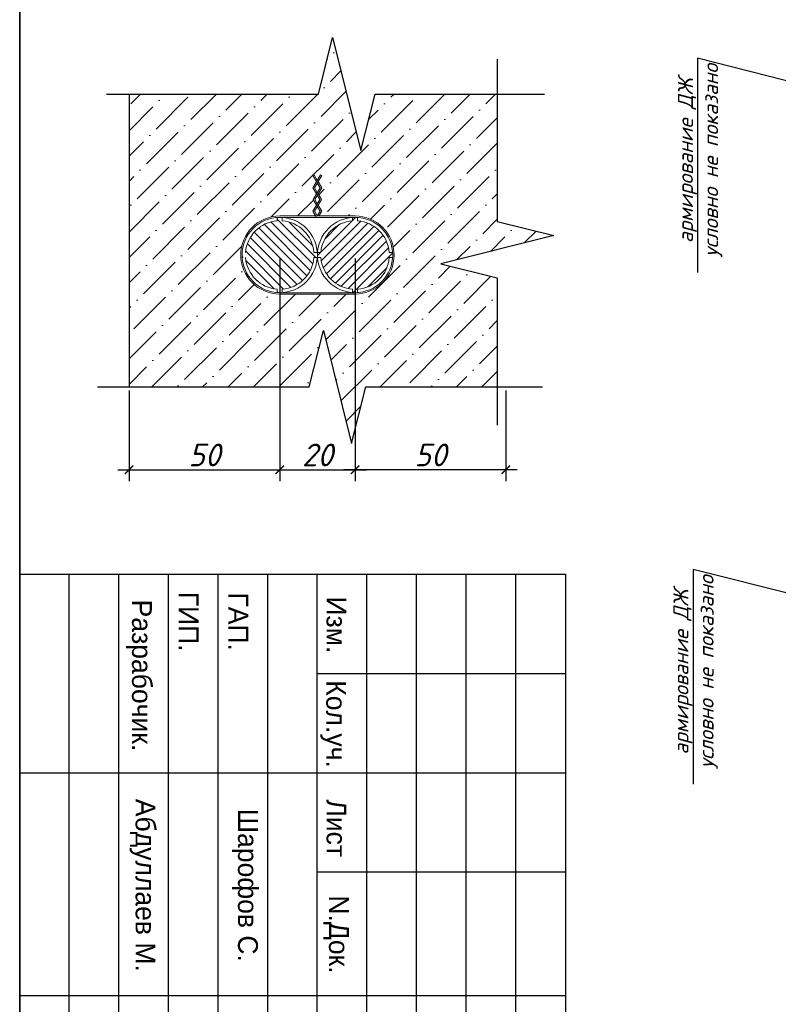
# Model space of a CAD drawing. Header units: millimetres. Extents: x -33345 to 4712671, y -3392 to 121473.
# Tile 1055 of 1056: x 4233125 to 4240772, y 59166 to 69093. Entities that reach past the tile are written whole.
import ezdxf
from ezdxf import colors
from ezdxf.entities.mleader import LeaderData, LeaderLine
from ezdxf.math import Vec2, Vec3

# ---------------------------------------------------------------- set-up
doc = ezdxf.new("R2010")
doc.units = ezdxf.units.MM
for name, color, linetype in [('_линия', 7, 'Continuous'), ('СПДС_РАЗМЕРЫ', 7, 'Continuous'), ('СПДС_СИМВОЛЫ', 7, 'Continuous')]:
    doc.layers.add(name, color=color, linetype=linetype)
for name, color, linetype, lineweight in [('w-line', 7, 'Continuous', 0), ('w-выноски', 7, 'Continuous', 0), ('Текст', 7, 'Continuous', 20)]:
    doc.layers.add(name, color=color, linetype=linetype, lineweight=lineweight)
doc.styles.add('_text', font='isocpeui.ttf')
doc.styles.add('GOST 2.304', font='isocpeui.ttf')
doc.styles.add('ISOCPEUR', font='isocpeui.ttf', dxfattribs={"height": 300})
doc.styles.add('X-U-RW-01$0$StyleROMANS', font='GOTHIC.TTF')
doc.dimstyles.new('SPDS$0', dxfattribs={"dimscale": 100, "dimtxt": 2.5, "dimasz": 1.5, "dimexe": 2, "dimexo": 0.625, "dimtad": 1, "dimdec": 0, "dimtxsty": 'GOST 2.304', "dimblk": '*U113', "dimcen": 0, "dimdle": 2, "dimclre": 256, "dimaunit": 1, "dimazin": 0, "dimtfac": 1, "dimtdec": 0, "dimtmove": 1, "dimatfit": 3, "dimfxl": 0.18, "dimtfill": 1, "dimtolj": 1, "dimtzin": 0, "dimlwe": -1, "dimarcsym": 0})

# ---------------------------------------------------------------- blocks, each defined once
blk = doc.blocks.new('_DotSmall')
at = {"color": 0, "linetype": 'ByBlock', "const_width": 0.5}
blk.add_lwpolyline([(-0.0625, 0, 1), (0.0625, 0, 1)], format="xyb", close=True, dxfattribs=at)
blk = doc.blocks.new('srhet')
at = {"lineweight": 35}
blk.add_lwpolyline([(-49805960.4, 24193766.1), (-49749060.4, 24193766.1), (-49749060.4, 24234766.1), (-49805960.4, 24234766.1)], close=True, dxfattribs=at)
blk = doc.blocks.new('_ArchTick')
at = {"color": 0, "linetype": 'ByBlock', "const_width": 0.15}
blk.add_lwpolyline([(-0.5, -0.5), (0.5, 0.5)], dxfattribs=at)
blk = doc.blocks.new('*D922')
at = {"layer": 'Defpoints', "color": 0, "lineweight": 0, "ltscale": 100, "transparency": 16777216}
for p in [(-42861184, 22608925), (-42863184, 22607174), (-42861184, 22606073)]:
    blk.add_point(p, dxfattribs=at)
at = {"layer": 'СПДС_РАЗМЕРЫ', "ltscale": 100, "transparency": 16777216}
for p, q in [((-42861184, 22608878), (-42861184, 22605923)), ((-42863184, 22607127), (-42863184, 22605923))]:
    blk.add_line(p, q, dxfattribs=at)
at = {"layer": 'СПДС_РАЗМЕРЫ', "color": 0, "lineweight": -2, "ltscale": 100, "transparency": 16777216}
blk.add_line((-42863334, 22606073), (-42861034, 22606073), dxfattribs=at)
at = {"layer": 'СПДС_РАЗМЕРЫ', "color": 0, "lineweight": -2, "ltscale": 100, "transparency": 16777216, "xscale": 112.5, "yscale": 112.5, "zscale": 112.5, "rotation": 180}
blk.add_blockref('_ArchTick', (-42863184, 22606073), dxfattribs=at)
at = {"layer": 'СПДС_РАЗМЕРЫ', "color": 0, "lineweight": -2, "ltscale": 100, "transparency": 16777216, "xscale": 112.5, "yscale": 112.5, "zscale": 112.5}
blk.add_blockref('_ArchTick', (-42861184, 22606073), dxfattribs=at)
at = {"layer": 'СПДС_РАЗМЕРЫ', "color": 0, "ltscale": 100, "transparency": 16777216, "insert": (-42862184, 22606270), "char_height": 300, "attachment_point": 5, "style": 'ISOCPEUR', "bg_fill": 3, "box_fill_scale": 1.1, "bg_fill_color": 256, "bg_fill_true_color": 13158600, "bg_fill_transparency": 0}
blk.add_mtext('\\A1;50', dxfattribs=at)
blk = doc.blocks.new('*U113')
at = {"color": 0, "linetype": 'ByBlock', "const_width": 0.15}
blk.add_lwpolyline([(-0.5, -0.5), (0.5, 0.5)], dxfattribs=at)
blk = doc.blocks.new('*D923')
at = {"layer": 'Defpoints', "color": 0, "lineweight": 0, "ltscale": 100, "transparency": 16777216}
for p in [(-42861184, 22608925), (-42860184, 22608925), (-42860184, 22606073)]:
    blk.add_point(p, dxfattribs=at)
at = {"layer": 'СПДС_РАЗМЕРЫ', "ltscale": 100, "transparency": 16777216}
for p, q in [((-42861184, 22608878), (-42861184, 22605923)), ((-42860184, 22608878), (-42860184, 22605923))]:
    blk.add_line(p, q, dxfattribs=at)
at = {"layer": 'СПДС_РАЗМЕРЫ', "color": 0, "lineweight": -2, "ltscale": 100, "transparency": 16777216}
blk.add_line((-42861334, 22606073), (-42860034, 22606073), dxfattribs=at)
at = {"layer": 'СПДС_РАЗМЕРЫ', "color": 0, "lineweight": -2, "ltscale": 100, "transparency": 16777216, "xscale": 112.5, "yscale": 112.5, "zscale": 112.5, "rotation": 180}
blk.add_blockref('_ArchTick', (-42861184, 22606073), dxfattribs=at)
at = {"layer": 'СПДС_РАЗМЕРЫ', "color": 0, "lineweight": -2, "ltscale": 100, "transparency": 16777216, "xscale": 112.5, "yscale": 112.5, "zscale": 112.5}
blk.add_blockref('_ArchTick', (-42860184, 22606073), dxfattribs=at)
at = {"layer": 'СПДС_РАЗМЕРЫ', "color": 0, "ltscale": 100, "transparency": 16777216, "insert": (-42860684, 22606270), "char_height": 300, "attachment_point": 5, "style": 'ISOCPEUR', "bg_fill": 3, "box_fill_scale": 1.1, "bg_fill_color": 256, "bg_fill_true_color": 13158600, "bg_fill_transparency": 0}
blk.add_mtext('\\A1;20', dxfattribs=at)
blk = doc.blocks.new('*D924')
at = {"layer": 'Defpoints', "color": 0, "lineweight": 0, "ltscale": 100, "transparency": 16777216}
for p in [(-42860184, 22608925), (-42858184, 22607174), (-42860184, 22606073)]:
    blk.add_point(p, dxfattribs=at)
at = {"layer": 'СПДС_РАЗМЕРЫ', "ltscale": 100, "transparency": 16777216}
for p, q in [((-42860184, 22608878), (-42860184, 22605923)), ((-42858184, 22607127), (-42858184, 22605923))]:
    blk.add_line(p, q, dxfattribs=at)
at = {"layer": 'СПДС_РАЗМЕРЫ', "color": 0, "lineweight": -2, "ltscale": 100, "transparency": 16777216}
blk.add_line((-42858034, 22606073), (-42860334, 22606073), dxfattribs=at)
at = {"layer": 'СПДС_РАЗМЕРЫ', "color": 0, "lineweight": -2, "ltscale": 100, "transparency": 16777216, "xscale": 112.5, "yscale": 112.5, "zscale": 112.5, "rotation": 180}
blk.add_blockref('_ArchTick', (-42860184, 22606073), dxfattribs=at)
at = {"layer": 'СПДС_РАЗМЕРЫ', "color": 0, "lineweight": -2, "ltscale": 100, "transparency": 16777216, "xscale": 112.5, "yscale": 112.5, "zscale": 112.5}
blk.add_blockref('_ArchTick', (-42858184, 22606073), dxfattribs=at)
at = {"layer": 'СПДС_РАЗМЕРЫ', "color": 0, "ltscale": 100, "transparency": 16777216, "insert": (-42859184, 22606270), "char_height": 300, "attachment_point": 5, "style": 'ISOCPEUR', "bg_fill": 3, "box_fill_scale": 1.1, "bg_fill_color": 256, "bg_fill_true_color": 13158600, "bg_fill_transparency": 0}
blk.add_mtext('\\A1;50', dxfattribs=at)
blk = doc.blocks.new('medgor')
at = {"ltscale": 25}
for p, q in [((-44011134.1, 22929074.8), (-44011134.1, 22934574.8)), ((-44010134.1, 22932074.8), (-44010134.1, 22934574.8)), ((-44009134.1, 22929074.8), (-44009134.1, 22934574.8)), ((-44008134.1, 22932074.8), (-44008134.1, 22934574.8)), ((-44006889, 22929074.8), (-44006889, 22934574.8)), ((-44004634.1, 22934074.8), (-44011134.1, 22934074.8)), ((-43992634.1, 22933574.8), (-44011134.1, 22933574.8)), ((-44004634.1, 22933074.8), (-44011134.1, 22933074.8)), ((-44004634.1, 22932574.8), (-44011134.1, 22932574.8)), ((-43992634.1, 22932074.8), (-44011134.1, 22932074.8)), ((-44004634.1, 22931574.8), (-44011134.1, 22931574.8)), ((-44004634.1, 22931074.8), (-44011134.1, 22931074.8)), ((-43992634.1, 22930574.8), (-44011134.1, 22930574.8)), ((-44004634.1, 22930074.8), (-44011134.1, 22930074.8)), ((-44004634.1, 22929574.8), (-44011134.1, 22929574.8))]:
    blk.add_line(p, q, dxfattribs=at)
blk.add_lwpolyline([(-44011134.1, 22934574.8), (-43992634.1, 22934574.8), (-43992634.1, 22929074.8), (-44011134.1, 22929074.8)], close=True, dxfattribs=at)
at = {"layer": 'Текст', "char_height": 200, "attachment_point": 8, "style": 'X-U-RW-01$0$StyleROMANS'}
for s, insert, width in [('Изм.', (-44010624.6, 22932164.8), 748.42), ('Кол.уч.', (-44009624.6, 22932104.8), 748.42), ('Лист', (-44008574.7, 22932164.8), 748.42), ('N.Док.', (-44007503, 22932134.8), 748.42), ('Шарофов С.', (-44007998.5, 22931215.1), 2029.721), ('ГАП.', (-44010657.2, 22931178.5), 748.42), ('ГИП.', (-44010657.2, 22930678.5), 748.42), ('Разрабочик.', (-44010114.5, 22930146.9), 748.42), ('Абдуллаев М.', (-44007998.5, 22930182.8), 2180.463)]:
    blk.add_mtext(s, dxfattribs=dict(at, insert=insert, width=width))
blk = doc.blocks.new('TE')
ml = blk.add_multileader_mtext('Standard')
ml.set_content('армирование ДЖ\\Pусловно не показано', color=256, style='_text')
ml.set_leader_properties()
ml.set_arrow_properties(name='DOTSMALL')
ml.build(insert=Vec2(0, 0))
ml.multileader.update_dxf_attribs({"text_left_attachment_type": 6, "text_right_attachment_type": 6, "dogleg_length": 0.072, "arrow_head_size": 250})
ctx = ml.context
ctx.base_point, ctx.char_height, ctx.arrow_head_size, ctx.landing_gap_size, ctx.plane_origin, ctx.plane_x_axis, ctx.plane_y_axis = Vec3(-42823704.1, 24405348.8), 60, 250, 0.4, Vec3(-42822688.5, 24406385.5), Vec3(0, 1), Vec3(-1, 0)
ctx.left_attachment, ctx.right_attachment, ctx.text_align_type = 6, 6, 1
notes = []
notes.append((ctx, [(0, (1, 1, 0), (-42823704.1, 24406162.7), (0, -1), 0.072, [(0, [(-42822858, 24405946)], 0, [])])]))
ctx.mtext.insert, ctx.mtext.text_direction, ctx.mtext.rotation, ctx.mtext.alignment, ctx.mtext.flow_direction = Vec3(-42823782.1, 24405755.7), Vec3(0, 1), 1.570796, 2, 5
ml = blk.add_multileader_mtext('Standard')
ml.set_content('армирование ДЖ\\Pусловно не показано', color=256, style='_text')
ml.set_leader_properties()
ml.set_arrow_properties(name='DOTSMALL')
ml.build(insert=Vec2(0, 0))
ml.multileader.update_dxf_attribs({"text_left_attachment_type": 6, "text_right_attachment_type": 6, "dogleg_length": 0.072, "arrow_head_size": 250})
ctx = ml.context
ctx.base_point, ctx.char_height, ctx.arrow_head_size, ctx.landing_gap_size, ctx.plane_origin, ctx.plane_x_axis, ctx.plane_y_axis = Vec3(-42823722.1, 24403314.2), 60, 250, 0.4, Vec3(-42822688.5, 24404350.9), Vec3(0, 1), Vec3(-1, 0)
ctx.left_attachment, ctx.right_attachment, ctx.text_align_type = 6, 6, 1
notes.append((ctx, [(0, (1, 1, 0), (-42823722.1, 24404128.1), (0, -1), 0.072, [(0, [(-42822858, 24403911.4)], 0, [])])]))
ctx.mtext.insert, ctx.mtext.text_direction, ctx.mtext.rotation, ctx.mtext.alignment, ctx.mtext.flow_direction = Vec3(-42823800.1, 24403721.1), Vec3(0, 1), 1.570796, 2, 5
for ctx, leaders in notes:
    for number, flags, end, landing, length, lines in leaders:
        leader = LeaderData()
        leader.index, (leader.has_last_leader_line, leader.has_dogleg_vector, leader.attachment_direction) = number, flags
        leader.last_leader_point, leader.dogleg_vector, leader.dogleg_length = Vec3(end), Vec3(landing), length
        for number, points, colour, breaks in lines:
            line = LeaderLine()
            line.index, line.vertices, line.color, line.breaks = number, Vec3.list(points), colors.encode_raw_color(colour), breaks
            leader.lines.append(line)
        ctx.leaders.append(leader)
blk = doc.blocks.new('erdss')
at = {"layer": 'w-line', "ltscale": 100}
h = blk.add_hatch(dxfattribs=at)
h.set_pattern_fill('ANSI36', color=256, scale=75)
h.set_pattern_definition([(45, (-40614558.7, 22779424.25), (126.284852, 463.044456), [595.3125, -119.0625, 0, -119.0625])])
h.paths.add_polyline_path([(-42858297, 22611062.2), (-42859919.2, 22611062.2), (-42860106.7, 22610312.2), (-42860481.7, 22611812.2), (-42860669.2, 22611062.2), (-42863183.5, 22611062.2), (-42863183.5, 22607173.9), (-42860791.6, 22607173.9), (-42860604.1, 22607923.9), (-42860229.1, 22606423.9), (-42860041.6, 22607173.9), (-42858297, 22607173.9), (-42858297, 22608620.9), (-42859047, 22608808.4), (-42857547, 22609183.4), (-42858297, 22609370.9)])
edge = h.paths.add_edge_path(flags=16)
edge.add_line((-42860183.7, 22608406.6), (-42861183.7, 22608406.6))
edge.add_arc((-42861183.7, 22608924.8), 518.2, 90, 270, ccw=False)
edge.add_line((-42861183.7, 22609443), (-42860706.1, 22609443))
edge.add_line((-42860706.1, 22609443), (-42860743.9, 22609505.9))
edge.add_line((-42860743.9, 22609505.9), (-42860695.5, 22609586.5))
edge.add_line((-42860695.5, 22609586.5), (-42860740.9, 22609662.1))
edge.add_line((-42860740.9, 22609662.1), (-42860695.5, 22609737.7))
edge.add_line((-42860695.5, 22609737.7), (-42860743.9, 22609818.4))
edge.add_line((-42860743.9, 22609818.4), (-42860695.5, 22609899))
edge.add_line((-42860695.5, 22609899), (-42860744.3, 22609980.4))
edge.add_line((-42860744.3, 22609980.4), (-42860728.7, 22609989.7))
edge.add_line((-42860728.7, 22609989.7), (-42860684.9, 22609916.7))
edge.add_line((-42860684.9, 22609916.7), (-42860641, 22609989.7))
edge.add_line((-42860641, 22609989.7), (-42860625.5, 22609980.4))
edge.add_line((-42860625.5, 22609980.4), (-42860674.3, 22609899))
edge.add_line((-42860674.3, 22609899), (-42860625.9, 22609818.4))
edge.add_line((-42860625.9, 22609818.4), (-42860674.3, 22609737.7))
edge.add_line((-42860674.3, 22609737.7), (-42860628.9, 22609662.1))
edge.add_line((-42860628.9, 22609662.1), (-42860674.3, 22609586.5))
edge.add_line((-42860674.3, 22609586.5), (-42860625.9, 22609505.9))
edge.add_line((-42860625.9, 22609505.9), (-42860663.7, 22609443))
edge.add_line((-42860663.7, 22609443), (-42860183.7, 22609443))
edge.add_arc((-42860183.7, 22608924.8), 518.2, -90, 90, ccw=False)
edge = h.paths.add_edge_path(flags=0)
edge.add_arc((-42860183.7, 22608924.8), 500, -90, 0, ccw=False)
edge.add_line((-42860183.7, 22608424.8), (-42861183.7, 22608424.8))
edge.add_arc((-42861183.7, 22608924.8), 500, 180, 270, ccw=False)
edge.add_arc((-42861183.7, 22608924.8), 500, 90.00005, 180, ccw=False)
edge.add_line((-42861183.7, 22609424.8), (-42860183.7, 22609424.8))
edge.add_arc((-42860183.7, 22608924.8), 500, 0, 90.00005, ccw=False)
edge = h.paths.add_edge_path(flags=0)
edge.add_arc((-42860183.7, 22608924.8), 500, 176.09044, 180, ccw=False)
edge.add_line((-42860682.6, 22608958.9), (-42860730.5, 22608958.9))
edge.add_arc((-42861183.7, 22608924.8), 454.5, 4.30122, 85.69878)
edge.add_line((-42861149.6, 22609378), (-42861149.6, 22609424.8))
edge.add_line((-42861149.6, 22609424.8), (-42860695.2, 22609424.8))
edge.add_line((-42860695.2, 22609424.8), (-42860706.1, 22609443))
edge.add_line((-42860706.1, 22609443), (-42861183.7, 22609443))
edge.add_arc((-42861183.7, 22608924.8), 518.2, 90, 270)
edge.add_line((-42861183.7, 22608406.6), (-42860183.7, 22608406.6))
edge.add_arc((-42860183.7, 22608924.8), 518.2, 270, 450)
edge.add_line((-42860183.7, 22609443), (-42860684.9, 22609443))
edge.add_line((-42860684.9, 22609443), (-42860722.7, 22609505.9))
edge.add_line((-42860722.7, 22609505.9), (-42860628.9, 22609662.1))
edge.add_line((-42860628.9, 22609662.1), (-42860674.3, 22609737.7))
edge.add_line((-42860674.3, 22609737.7), (-42860684.9, 22609720.1))
edge.add_line((-42860684.9, 22609720.1), (-42860650.1, 22609662.1))
edge.add_line((-42860650.1, 22609662.1), (-42860743.9, 22609505.9))
edge.add_line((-42860743.9, 22609505.9), (-42860695.2, 22609424.8))
edge.add_line((-42860695.2, 22609424.8), (-42860183.7, 22609424.8))
edge.add_arc((-42860183.7, 22608924.8), 500, 0, 90.00005, ccw=False)
edge.add_arc((-42860183.7, 22608924.8), 500, -180, 0, ccw=False)
edge = h.paths.add_edge_path(flags=0)
edge.add_line((-42860183.7, 22609443), (-42860684.9, 22609443))
edge.add_line((-42860684.9, 22609443), (-42860722.7, 22609505.9))
edge.add_line((-42860722.7, 22609505.9), (-42860628.9, 22609662.1))
edge.add_line((-42860628.9, 22609662.1), (-42860674.3, 22609737.7))
edge.add_line((-42860674.3, 22609737.7), (-42860684.9, 22609720.1))
edge.add_line((-42860684.9, 22609720.1), (-42860650.1, 22609662.1))
edge.add_line((-42860650.1, 22609662.1), (-42860743.9, 22609505.9))
edge.add_line((-42860743.9, 22609505.9), (-42860706.1, 22609443))
edge.add_line((-42860706.1, 22609443), (-42861183.7, 22609443))
edge.add_arc((-42861183.7, 22608924.8), 518.2, 90, 270)
edge.add_line((-42861183.7, 22608406.6), (-42860183.7, 22608406.6))
edge.add_arc((-42860183.7, 22608924.8), 518.2, 270, 450)
edge = h.paths.add_edge_path(flags=0)
edge.add_line((-42860183.7, 22609424.8), (-42860217.8, 22609424.8))
edge.add_line((-42860217.8, 22609424.8), (-42860217.8, 22609423.6))
edge.add_arc((-42860183.7, 22608924.8), 500, 90.00005, 93.90956, ccw=False)
edge = h.paths.add_edge_path(flags=0)
edge.add_arc((-42861183.7, 22608924.8), 500, -3.90956, 0, ccw=False)
edge.add_line((-42860684.9, 22608890.7), (-42860637, 22608890.7))
edge.add_arc((-42860183.7, 22608924.8), 454.5, 184.30122, 265.69878)
edge.add_line((-42860217.8, 22608471.5), (-42860217.8, 22608424.8))
edge.add_line((-42860217.8, 22608424.8), (-42861183.7, 22608424.8))
edge.add_arc((-42861183.7, 22608924.8), 500, 180, 270, ccw=False)
edge.add_arc((-42861183.7, 22608924.8), 500, 0, 180, ccw=False)
at = {"layer": 'w-выноски', "ltscale": 1.5}
h = blk.add_hatch(dxfattribs=at)
h.set_pattern_fill('ANSI31', color=256, scale=681.818182, angle=90, style=0)
h.set_pattern_definition([(135, (-42034777.57, 22499695.4), (-60.2647825, -60.2647825), [])])
h.paths.add_polyline_path([(-42860684.9, 22608958.9), (-42860730.5, 22608958.9, 0.3708915), (-42861149.6, 22609378), (-42861149.6, 22609423.6, 0.0341306), (-42861217.8, 22609423.6), (-42861217.8, 22609378, 0.3708915), (-42861637, 22608958.9), (-42861682.6, 22608958.9, 0.0170603), (-42861683.7, 22608924.8, 0.0170603), (-42861682.6, 22608890.7), (-42861637, 22608890.7, 0.3708915), (-42861217.8, 22608471.5), (-42861217.8, 22608425.9, 0.0341306), (-42861149.6, 22608425.9), (-42861149.6, 22608471.5, 0.3708915), (-42860730.5, 22608890.7), (-42860684.9, 22608890.7, 0.0170603), (-42860683.7, 22608924.8, 0.0170603)])
h = blk.add_hatch(dxfattribs=at)
h.set_pattern_fill('ANSI31', color=256, scale=681.818182, style=0)
h.set_pattern_definition([(45, (-40768418.49, 22335851.34), (-60.2647825, 60.2647825), [])])
h.paths.add_polyline_path([(-42859684.9, 22608958.9), (-42859730.5, 22608958.9, 0.3708915), (-42860149.6, 22609378), (-42860149.6, 22609423.6, 0.0341306), (-42860217.8, 22609423.6), (-42860217.8, 22609378, 0.3708915), (-42860637, 22608958.9), (-42860682.6, 22608958.9, 0.0170603), (-42860683.7, 22608924.8, 0.0170603), (-42860682.6, 22608890.7), (-42860637, 22608890.7, 0.3708915), (-42860217.8, 22608471.5), (-42860217.8, 22608425.9, 0.0341306), (-42860149.6, 22608425.9), (-42860149.6, 22608471.5, 0.3708915), (-42859730.5, 22608890.7), (-42859684.9, 22608890.7, 0.0170603), (-42859683.7, 22608924.8, 0.0170603)])
at = {"layer": 'w-line', "color": 0, "lineweight": 30, "ltscale": 100, "elevation": 0}
blk.add_lwpolyline([(-42863183.5, 22611062.2), (-42863183.5, 22607173.9)], dxfattribs=at)
at = {"layer": 'w-выноски', "ltscale": 1.5, "elevation": 0}
for points in [[(-42860728.7, 22609989.7), (-42860744.3, 22609980.4)], [(-42860695.5, 22609899), (-42860744.3, 22609980.4)], [(-42860695.5, 22609737.7), (-42860743.9, 22609818.4), (-42860641, 22609989.7), (-42860641, 22609989.7)], [(-42860684.9, 22609916.7), (-42860728.7, 22609989.7), (-42860728.7, 22609989.7)], [(-42860684.9, 22609755.4), (-42860722.7, 22609818.4), (-42860625.5, 22609980.4)], [(-42860641, 22609989.7), (-42860625.5, 22609980.4)], [(-42860695.5, 22609586.5), (-42860740.9, 22609662.1), (-42860647.1, 22609818.4), (-42860684.9, 22609881.3)], [(-42860684.9, 22609604.2), (-42860719.6, 22609662.1), (-42860625.9, 22609818.4), (-42860674.3, 22609899)], [(-42860695.2, 22609424.8), (-42860743.9, 22609505.9), (-42860650.1, 22609662.1), (-42860684.9, 22609720.1)], [(-42860684.9, 22609443), (-42860722.7, 22609505.9), (-42860628.9, 22609662.1), (-42860674.3, 22609737.7)], [(-42860684.9, 22609443), (-42860647.1, 22609505.9), (-42860684.9, 22609568.9)], [(-42860663.7, 22609443), (-42860625.9, 22609505.9), (-42860674.3, 22609586.5)], [(-42861217.8, 22609378), (-42861217.8, 22609423.6)], [(-42860183.7, 22609424.8), (-42861183.7, 22609424.8)], [(-42861149.6, 22609378), (-42861149.6, 22609423.6)], [(-42860779, 22609442.3), (-42860778.6, 22609443)], [(-42860760.8, 22609442.3), (-42860760.4, 22609443)], [(-42860743.9, 22609505.9), (-42860695.2, 22609424.8)], [(-42860217.8, 22609378), (-42860217.8, 22609423.6)], [(-42860149.6, 22609378), (-42860149.6, 22609423.6)], [(-42860730.5, 22608958.9), (-42860684.9, 22608958.9)], [(-42860730.5, 22608890.7), (-42860684.9, 22608890.7)], [(-42860637, 22608958.9), (-42860682.6, 22608958.9)], [(-42860637, 22608890.7), (-42860682.6, 22608890.7)], [(-42859730.5, 22608958.9), (-42859684.9, 22608958.9)], [(-42859730.5, 22608890.7), (-42859684.9, 22608890.7)], [(-42861217.8, 22608471.5), (-42861217.8, 22608425.9)], [(-42860183.7, 22608424.8), (-42861183.7, 22608424.8)], [(-42861149.6, 22608471.5), (-42861149.6, 22608425.9)], [(-42860217.8, 22608471.5), (-42860217.8, 22608425.9)], [(-42860149.6, 22608471.5), (-42860149.6, 22608425.9)]]:
    blk.add_lwpolyline(points, dxfattribs=at)
blk.add_lwpolyline([(-42860706.1, 22609443), (-42861183.7, 22609443, 1), (-42861183.7, 22608406.6), (-42860183.7, 22608406.6, 1), (-42860183.7, 22609443), (-42860684.9, 22609443)], format="xyb", dxfattribs=at)
at = {"layer": 'w-выноски', "ltscale": 1.5}
for centre in [(-42861183.7, 22608924.8), (-42860183.7, 22608924.8)]:
    blk.add_circle(centre, 500, dxfattribs=at)
for centre, start, end in [((-42861183.7, 22608924.8), 94.30122, 175.69878), ((-42861183.7, 22608924.8), 4.30122, 85.69878), ((-42860183.7, 22608924.8), 94.30122, 175.69878), ((-42860183.7, 22608924.8), 4.30122, 85.69878), ((-42861183.7, 22608924.8), 184.30122, 265.69878), ((-42861183.7, 22608924.8), 274.30122, 355.69878), ((-42860183.7, 22608924.8), 184.30122, 265.69878), ((-42860183.7, 22608924.8), 274.30122, 355.69878)]:
    blk.add_arc(centre, 454.5, start, end, dxfattribs=at)
at = {"layer": 'СПДС_СИМВОЛЫ', "linetype": 'Continuous', "ltscale": 100, "elevation": 0}
for points in [[(-42863481.5, 22611062.2), (-42860669.2, 22611062.2), (-42860481.7, 22611812.2), (-42860106.7, 22610312.2), (-42859919.2, 22611062.2), (-42857668.6, 22611062.2)], [(-42858297, 22611526.9), (-42858297, 22609370.9), (-42857547, 22609183.4), (-42859047, 22608808.4), (-42858297, 22608620.9), (-42858297, 22606664)], [(-42863603.8, 22607173.9), (-42860791.6, 22607173.9), (-42860604.1, 22607923.9), (-42860229.1, 22606423.9), (-42860041.6, 22607173.9), (-42857696.8, 22607173.9)]]:
    blk.add_lwpolyline(points, dxfattribs=at)
at = {"layer": 'СПДС_РАЗМЕРЫ', "color": 0, "ltscale": 100}
dim = blk.add_linear_dim(base=(-42861183.7, 22606072.8), p1=(-42863183.5, 22607173.9), p2=(-42861183.7, 22608924.8), text='50', dimstyle='SPDS$0', override={"dimscale": 75, "dimlfac": 0.033333, "dimtxsty": 'ISOCPEUR', "dimblk1": 'ArchTick', "dimblk2": 'ArchTick', "dimsah": 1, "dimtolj": 1}, dxfattribs=at)
dim.commit()
dim.dimension.update_dxf_attribs({"geometry": '*D922', "text_midpoint": (-42862183.6, 22606269.7)})
dim = blk.add_linear_dim(base=(-42860183.7, 22606072.8), p1=(-42861183.7, 22608924.8), p2=(-42860183.7, 22608924.8), text='20', dimstyle='SPDS$0', override={"dimscale": 75, "dimlfac": 1, "dimtxsty": 'ISOCPEUR', "dimblk1": 'ArchTick', "dimblk2": 'ArchTick', "dimsah": 1, "dimtolj": 1}, dxfattribs=at)
dim.commit()
dim.dimension.update_dxf_attribs({"geometry": '*D923', "text_midpoint": (-42860683.7, 22606269.7)})
dim = blk.add_linear_dim(base=(-42860183.7, 22606072.8), p1=(-42858183.9, 22607173.9), p2=(-42860183.7, 22608924.8), angle=180, text='50', dimstyle='SPDS$0', override={"dimscale": 75, "dimlfac": 0.033333, "dimtxsty": 'ISOCPEUR', "dimblk1": 'ArchTick', "dimblk2": 'ArchTick', "dimsah": 1, "dimtolj": 1}, dxfattribs=at)
dim.commit()
dim.dimension.update_dxf_attribs({"geometry": '*D924', "text_midpoint": (-42859183.8, 22606269.7)})

msp = doc.modelspace()

# ---------------------------------------------------------------- block references
at = {"color": 177, "true_color": 0x293189, "xscale": 2.5344, "yscale": 2.5344, "zscale": 2.5344}
msp.add_blockref('TE', (112772353.442, -61786273.854), dxfattribs=at)
at = {"rotation": 270}
msp.add_blockref('medgor', (-18695949.506, -43947632.783), dxfattribs=at)
at = {"layer": '_линия', "color": 18, "lineweight": 0, "rotation": 270}
msp.add_blockref('srhet', (-19960640.753, -49704059.044), dxfattribs=at)

# ---------------------------------------------------------------- next in the draw order: block references
at = {"color": 177, "true_color": 0x293189, "xscale": 0.7594126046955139, "yscale": 0.7594126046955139, "zscale": 0.7594126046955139}
msp.add_blockref('erdss', (36785069.625, -17102781.815), dxfattribs=at)

doc.saveas('drawing.dxf')
